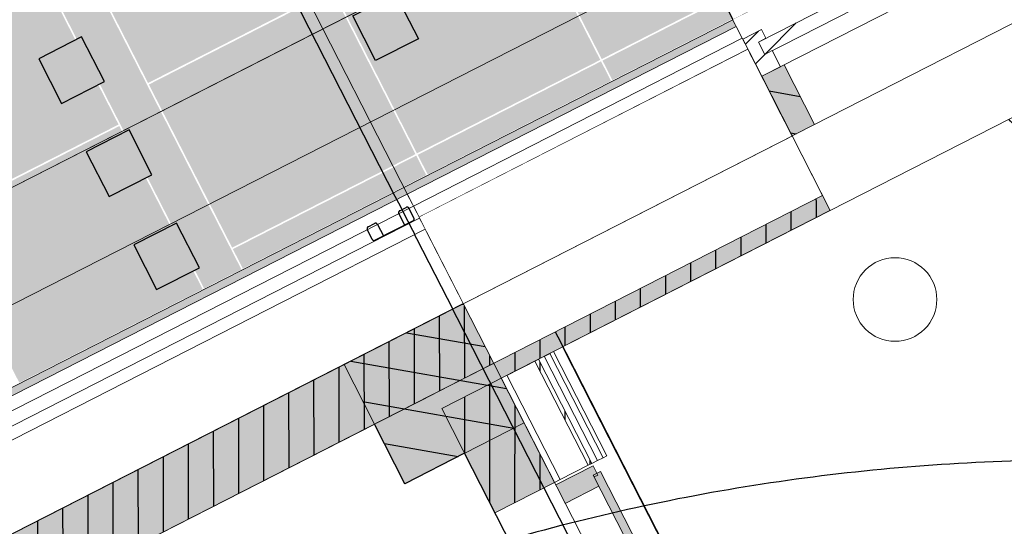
# Model space of a CAD drawing. Header units: metres. Extents: x 538891 to 1080079, y 6588829 to 13178720.
# Tile 557 of 1056: x 539892.62 to 539894.97, y 6589194.61 to 6589195.82. Entities that reach past the tile are written whole.
import ezdxf

# ---------------------------------------------------------------- set-up
doc = ezdxf.new("R2010")
doc.units = ezdxf.units.M
doc.header["$LTSCALE"] = 0.4
doc.header["$PDMODE"] = 1
doc.header["$PDSIZE"] = -2
for name, pattern in [('DASHED', [52.916667, 26.458333, -26.458333]), ('Hidden Line', [48.902778, 35.277778, -13.625]), ('Triple Dashed', [92.604163, 66.145831, -26.458332])]:
    doc.linetypes.add(name, pattern=pattern)
for name, color, linetype in [('AR', 7, 'Continuous'), ('DENDRO', 7, 'Continuous'), ('GEO', 7, 'Continuous'), ('KINO_GRID', 7, 'Continuous'), ('KINO_PINNAKATTED 2', 7, 'Continuous')]:
    doc.layers.add(name, color=color, linetype=linetype)
pattern_1 = [(90, (0, 0), (-0.06, 0), [])]
pattern_2 = [(45, (0, 0), (-0.176776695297, 0.176776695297), []), (45, (-0.03536, 0.03536), (-0.176776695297, 0.176776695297), []), (45, (-0.0707, 0.0707), (-0.176776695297, 0.176776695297), [])]
pattern_3 = [(-10, (42.05, 28.59), (0.015628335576, 0.0886326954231), [])]
pattern_4 = [(0, (0, 0), (0, 0.075), [1e-05, -0.07499])]

# ---------------------------------------------------------------- blocks, each defined once
blk = doc.blocks.new('VQSA')
at = {"color": 7, "linetype": 'Continuous', "lineweight": 9, "flags": 128}
blk.add_lwpolyline([(-1.8, -1.15), (-1.801, -1.1696), (-1.8038, -1.189), (-1.8086, -1.2081), (-1.8152, -1.2265), (-1.8236, -1.2443), (-1.8337, -1.2611), (-1.8454, -1.2769), (-1.8586, -1.2914), (-1.8731, -1.3046), (-1.8889, -1.3163), (-1.9057, -1.3264), (-1.9235, -1.3348), (-1.9419, -1.3414), (-1.961, -1.3462), (-1.9804, -1.349), (-2, -1.35), (-2.0196, -1.349), (-2.039, -1.3462), (-2.0581, -1.3414), (-2.0765, -1.3348), (-2.0943, -1.3264), (-2.1111, -1.3163), (-2.1269, -1.3046), (-2.1414, -1.2914), (-2.1546, -1.2769), (-2.1663, -1.2611), (-2.1764, -1.2443), (-2.1848, -1.2265), (-2.1914, -1.2081), (-2.1962, -1.189), (-2.199, -1.1696), (-2.2, -1.15), (-2.199, -1.1304), (-2.1962, -1.111), (-2.1914, -1.0919), (-2.1848, -1.0735), (-2.1764, -1.0557), (-2.1663, -1.0389), (-2.1546, -1.0231), (-2.1414, -1.0086), (-2.1269, -0.9954), (-2.1111, -0.9837), (-2.0943, -0.9736), (-2.0765, -0.9652), (-2.0581, -0.9586), (-2.039, -0.9538), (-2.0196, -0.951), (-2, -0.95), (-1.9804, -0.951), (-1.961, -0.9538), (-1.9419, -0.9586), (-1.9235, -0.9652), (-1.9057, -0.9736), (-1.8889, -0.9837), (-1.8731, -0.9954), (-1.8586, -1.0086), (-1.8454, -1.0231), (-1.8337, -1.0389), (-1.8236, -1.0557), (-1.8152, -1.0735), (-1.8086, -1.0919), (-1.8038, -1.111), (-1.801, -1.1304)], close=True, dxfattribs=at)

msp = doc.modelspace()

# ---------------------------------------------------------------- hatches: boundary and pattern name
at = {"layer": 'AR', "linetype": 'Continuous', "lineweight": 0}
msp.add_hatch(color=7, dxfattribs=at).paths.add_polyline_path([(539893.9204, 6589194.6646), (539894.0006, 6589194.7055), (539893.9892, 6589194.7278), (539893.9981, 6589194.7323), (539893.9868, 6589194.7546), (539893.8977, 6589194.7091)])

# ---------------------------------------------------------------- linework, layer by layer
at = {"layer": 'AR', "color": 7, "linetype": 'Continuous', "lineweight": 9}
for p, q in [((539893.7493, 6589194.9998), (539893.7675, 6589194.9641)), ((539893.8977, 6589194.7091), (539893.9868, 6589194.7546)), ((539893.9868, 6589194.7546), (539893.9981, 6589194.7323)), ((539893.9892, 6589194.7278), (539893.9981, 6589194.7323)), ((539893.9892, 6589194.7278), (539894.0006, 6589194.7055)), ((539893.8977, 6589194.7091), (539893.9204, 6589194.6646)), ((539893.9204, 6589194.6646), (539894.0006, 6589194.7055))]:
    msp.add_line(p, q, dxfattribs=at)
at = {"layer": 'AR', "color": 250, "linetype": 'Continuous', "lineweight": 9, "true_color": 0x333333}
msp.add_line((539893.6068, 6589194.927), (539893.5949, 6589194.9504), dxfattribs=at)
msp.add_line((539893.6068, 6589194.927), (539893.5949, 6589194.9504), dxfattribs=at)
msp.add_line((539893.6068, 6589194.927), (539893.5949, 6589194.9504), dxfattribs=at)
msp.add_line((539893.6068, 6589194.927), (539893.5949, 6589194.9504), dxfattribs=at)
msp.add_line((539893.6068, 6589194.927), (539893.5949, 6589194.9504), dxfattribs=at)
msp.add_line((539893.6068, 6589194.927), (539893.5949, 6589194.9504), dxfattribs=at)
at = {"layer": 'AR', "color": 7, "linetype": 'Continuous', "lineweight": 9, "flags": 128}
for points in [[(539892.9408, 6589158.7273), (539878.4205, 6589187.1759), (539893.6068, 6589194.927)], [(539903.0445, 6589176.4363), (539900.5851, 6589181.2549), (539900.4426, 6589181.1822), (539900.2971, 6589181.4672), (539900.4396, 6589181.54), (539897.9802, 6589186.3586), (539897.8377, 6589186.2859), (539897.6922, 6589186.5709), (539897.8347, 6589186.6436), (539895.598, 6589191.0258), (539895.3753, 6589191.4622), (539895.2328, 6589191.3895), (539895.0873, 6589191.6745), (539895.2298, 6589191.7473), (539893.6796, 6589194.7845), (539893.5371, 6589194.7118), (539893.4643, 6589194.8543), (539888.6724, 6589192.4085)]]:
    msp.add_lwpolyline(points, dxfattribs=at)
at = {"layer": 'AR', "color": 143, "linetype": 'Continuous', "lineweight": 25, "true_color": 0x84a8b9, "flags": 128}
msp.add_lwpolyline([(539903.0445, 6589176.4363), (539900.5851, 6589181.2549), (539900.4426, 6589181.1822), (539900.2971, 6589181.4672), (539900.4396, 6589181.54), (539897.9802, 6589186.3586), (539897.8377, 6589186.2859), (539897.6922, 6589186.5709), (539897.8347, 6589186.6436), (539895.598, 6589191.0258), (539895.3753, 6589191.4622), (539895.2328, 6589191.3895), (539895.0873, 6589191.6745), (539895.2298, 6589191.7473), (539893.6796, 6589194.7845), (539893.5371, 6589194.7118), (539893.4643, 6589194.8543), (539888.6724, 6589192.4085)], dxfattribs=at)
at = {"layer": 'AR', "color": 7, "linetype": 'Continuous', "lineweight": 9, "flags": 128}
msp.add_lwpolyline([(539894.5888, 6589193.5971), (539894.5709, 6589193.588), (539893.9869, 6589194.7322), (539894.0048, 6589194.7413)], close=True, dxfattribs=at)
at = {"layer": 'AR', "color": 7, "linetype": 'Continuous', "true_color": 0xe2f3f5}
msp.add_solid([(539894.5888, 6589193.5971), (539894.0048, 6589194.7413), (539894.5709, 6589193.588), (539893.9869, 6589194.7322)], dxfattribs=at)
at = {"layer": 'DENDRO', "color": 30, "linetype": 'Continuous', "lineweight": 25, "true_color": 0xff7f00}
msp.add_open_spline([(539885.6577, 6589211.3673), (539885.9587, 6589211.5998), (539887.0879, 6589212.0198), (539888.605, 6589212.4885), (539889.9731, 6589213.0137), (539891.3102, 6589213.7672), (539891.8744, 6589214.6436), (539891.7177, 6589215.3903), (539891.4434, 6589216.0274), (539891.1774, 6589216.6797), (539891.0775, 6589217.3225), (539891.2898, 6589217.9325), (539891.6083, 6589218.5323), (539891.7489, 6589219.1569), (539891.5335, 6589219.8105), (539891.0707, 6589220.4069), (539890.4607, 6589220.8621), (539889.8044, 6589221.0935), (539889.0576, 6589220.9883), (539888.3106, 6589220.2982), (539887.7505, 6589219.5517), (539887.208, 6589218.8186), (539886.4783, 6589217.8358), (539885.4818, 6589216.498), (539884.1518, 6589214.7322), (539882.6558, 6589212.7955), (539881.0985, 6589210.8481), (539879.0649, 6589208.3801), (539876.0944, 6589204.886), (539872.6307, 6589200.8975), (539869.6701, 6589197.4329), (539867.6909, 6589194.8749), (539866.2109, 6589192.7521), (539865.0379, 6589190.7976), (539864.2551, 6589189.3549), (539863.5464, 6589188.2627), (539862.6538, 6589187.3122), (539861.4517, 6589186.5971), (539860.1198, 6589186.0356), (539858.997, 6589185.454), (539858.4285, 6589184.6792), (539858.4518, 6589183.6679), (539858.8723, 6589182.475), (539859.5272, 6589181.142), (539860.2483, 6589179.7128), (539860.8674, 6589178.2304), (539861.2217, 6589176.7401), (539861.5753, 6589175.4365), (539862.2064, 6589174.6663), (539862.9609, 6589174.3966), (539863.6348, 6589174.2423), (539864.2806, 6589174.0573), (539864.918, 6589173.6609), (539865.3683, 6589172.6788), (539865.5592, 6589171.2345), (539865.7765, 6589169.7978), (539866.3959, 6589168.7176), (539867.6352, 6589168.2256), (539869.0218, 6589168.0582), (539870.3261, 6589168.0626), (539871.5879, 6589168.2084), (539873.1231, 6589168.5133), (539875.2126, 6589169.1649), (539877.5723, 6589170.1954), (539879.6716, 6589171.2913), (539881.2245, 6589172.1487), (539882.79, 6589173.0592), (539884.4462, 6589174.3385), (539885.3593, 6589175.663), (539885.8205, 6589177.2138), (539885.4269, 6589179.8588), (539884.1912, 6589182.7006), (539883.1434, 6589184.6065), (539882.0985, 6589186.3358), (539880.8619, 6589188.3679), (539880.4198, 6589189.9251), (539880.7902, 6589190.8015), (539881.5494, 6589191.3893), (539882.7447, 6589191.8227), (539884.1904, 6589191.9845), (539885.7179, 6589191.7691), (539887.143, 6589191.0433), (539888.3782, 6589189.868), (539889.4666, 6589188.5674), (539890.4385, 6589187.4406), (539891.3271, 6589186.7864), (539892.1601, 6589186.9284), (539892.9946, 6589188.0441), (539894.0871, 6589188.8946), (539895.2642, 6589189.5714), (539896.3286, 6589190.275), (539897.0597, 6589191.2074), (539897.414, 6589192.4428), (539897.7325, 6589193.5782), (539898.1184, 6589194.323), (539898.5738, 6589194.8471), (539899.1059, 6589195.3196), (539899.5477, 6589195.7995), (539899.733, 6589196.3483), (539899.5719, 6589196.9795), (539899.1657, 6589197.5865), (539898.605, 6589198.071), (539897.9861, 6589198.3235), (539897.3447, 6589198.3805), (539896.687, 6589198.3497), (539895.8577, 6589198.3256), (539894.7078, 6589198.5446), (539893.448, 6589199.106), (539892.2827, 6589199.8894), (539891.2518, 6589200.8076), (539890.3935, 6589201.7751), (539889.5969, 6589202.9265), (539889.0297, 6589204.2093), (539888.6237, 6589205.3397), (539888.2438, 6589206.3255), (539887.7355, 6589207.4324), (539887.0067, 6589208.7104), (539886.0604, 6589210.1578), (539885.6663, 6589211.1102), (539885.6577, 6589211.3673)], degree=2, dxfattribs=at)
at = {"layer": 'DENDRO', "color": 82, "linetype": 'Continuous', "lineweight": 25, "true_color": 0x33cc00}
msp.add_open_spline([(539892.5396, 6589202.5198), (539892.5122, 6589202.5306), (539892.4848, 6589202.5414), (539891.969, 6589202.7395), (539890.6701, 6589202.7708), (539889.3338, 6589202.1789), (539888.5067, 6589201.3332), (539888.0256, 6589200.4715), (539887.7883, 6589199.5138), (539887.8371, 6589198.0785), (539888.6275, 6589196.7146), (539889.474, 6589196.0813), (539889.9186, 6589195.8897), (539890.3745, 6589195.7224), (539891.4306, 6589195.5994), (539892.5502, 6589195.9495), (539893.4905, 6589196.5179), (539894.2201, 6589197.4907), (539894.5846, 6589198.4137), (539894.7291, 6589199.8864), (539894.0632, 6589201.4231), (539893.1026, 6589202.2859), (539892.5943, 6589202.4982), (539892.5669, 6589202.509), (539892.5396, 6589202.5198)], degree=2, knots=[0, 0, 0, 0.002786, 0.002786, 0.055124, 0.107462, 0.159799, 0.212137, 0.264475, 0.316813, 0.369151, 0.421489, 0.473827, 0.526165, 0.578502, 0.63084, 0.683178, 0.735516, 0.787854, 0.840192, 0.89253, 0.944867, 0.997205, 0.997205, 1, 1, 1], dxfattribs=at)
at = {"layer": 'DENDRO', "color": 30, "linetype": 'Continuous', "lineweight": 25, "true_color": 0xff7f00}
msp.add_open_spline([(539894.1183, 6589199.6429), (539894.1044, 6589199.6255), (539894.0904, 6589199.608), (539893.8331, 6589199.2766), (539893.6215, 6589198.2642), (539893.9208, 6589197.163), (539894.3357, 6589196.3614), (539894.9678, 6589195.5615), (539895.779, 6589194.8504), (539896.687, 6589194.3065), (539898.0644, 6589193.8142), (539899.4452, 6589193.9176), (539900.1547, 6589194.3413), (539900.5807, 6589194.8048), (539900.7923, 6589195.4723), (539900.8636, 6589196.3284), (539900.4119, 6589197.4935), (539899.8862, 6589198.3048), (539899.1569, 6589199.0714), (539898.2853, 6589199.7068), (539896.8829, 6589200.3648), (539895.3538, 6589200.4194), (539894.4167, 6589199.9972), (539894.1463, 6589199.6779), (539894.1323, 6589199.6604), (539894.1183, 6589199.6429)], degree=2, knots=[0, 0, 0, 0.002653, 0.002653, 0.052387, 0.102121, 0.151856, 0.20159, 0.251325, 0.301059, 0.350793, 0.400528, 0.450262, 0.499996, 0.549731, 0.599465, 0.6492, 0.698934, 0.748668, 0.798403, 0.848137, 0.897872, 0.947606, 0.99734, 0.99734, 1, 1, 1], dxfattribs=at)
at = {"layer": 'DENDRO', "color": 25, "linetype": 'Continuous', "lineweight": 25, "true_color": 0x995f4c}
msp.add_open_spline([(539890.6034, 6589187.4373), (539890.0097, 6589188.6652), (539890.2026, 6589191.3903), (539891.7243, 6589193.6544), (539894.167, 6589194.8508), (539896.8763, 6589194.659), (539899.1261, 6589193.1304), (539900.3136, 6589190.6745), (539900.1207, 6589187.9494), (539898.599, 6589185.6853), (539896.1562, 6589184.4889), (539893.447, 6589184.6807), (539891.1972, 6589186.2094), (539890.6034, 6589187.4373)], degree=2, dxfattribs=at)
at = {"layer": 'KINO_GRID', "color": 254, "linetype": 'Continuous', "true_color": 0xe6e6e6}
for points in [[(539893.0573, 6589195.1787), (539893.1463, 6589195.2242), (539878.3297, 6589224.0337), (539878.4187, 6589224.0791)], [(539858.7353, 6589212.3149), (539900.3409, 6589130.7995), (539858.6462, 6589212.2694), (539900.2518, 6589130.754)], [(539860.6136, 6589211.7804), (539900.9645, 6589132.7232), (539860.5245, 6589211.7349), (539900.8754, 6589132.6778)]]:
    msp.add_solid(points, dxfattribs=at)
at = {"layer": 'KINO_PINNAKATTED 2', "color": 254, "linetype": 'Continuous', "true_color": 0xd4dae2}
for points in [[(539894.0076, 6589195.7271), (539894.4457, 6589195.9507), (539893.8085, 6589196.1172), (539894.2466, 6589196.3408)], [(539892.9233, 6589195.6699), (539893.3614, 6589195.8935), (539892.7242, 6589196.06), (539893.1623, 6589196.2836)], [(539893.5659, 6589195.5016), (539894.004, 6589195.7252), (539893.3668, 6589195.8918), (539893.8049, 6589196.1154)], [(539892.4147, 6589195.347), (539892.8528, 6589195.5706), (539892.2156, 6589195.7371), (539892.6537, 6589195.9607)], [(539894.0332, 6589195.6768), (539894.4713, 6589195.9004), (539894.0094, 6589195.7235), (539894.4475, 6589195.9471)], [(539893.1243, 6589195.2762), (539893.5624, 6589195.4998), (539892.9252, 6589195.6663), (539893.3633, 6589195.8899)], [(539893.5916, 6589195.4514), (539894.0297, 6589195.675), (539893.5678, 6589195.4981), (539894.0058, 6589195.7217)], [(539892.6156, 6589194.9533), (539893.0537, 6589195.1769), (539892.4165, 6589195.3434), (539892.8546, 6589195.567)], [(539893.1499, 6589195.226), (539893.588, 6589195.4496), (539893.1261, 6589195.2727), (539893.5642, 6589195.4963)]]:
    msp.add_solid(points, dxfattribs=at)

# ---------------------------------------------------------------- block references
at = {"layer": 'GEO', "color": 8, "true_color": 0x7d7d7d, "xscale": 0.5, "yscale": 0.5, "zscale": 0.5}
msp.add_blockref('VQSA', (539895.7084, 6589195.7272), dxfattribs=at)

# ---------------------------------------------------------------- next in the draw order: wipeouts: each hides what was drawn before it
at = {"color": 255, "linetype": 'Continuous', "lineweight": 5}
msp.add_wipeout([(539894.3644, 6589195.9559), (539894.3208, 6589195.8214), (539894.4099, 6589195.8668)], dxfattribs=at).dxf.layer = 'AR'

# ---------------------------------------------------------------- next in the draw order: wipeouts: each hides what was drawn before it
msp.add_wipeout([(539894.2753, 6589195.9104), (539894.3208, 6589195.8214), (539894.3644, 6589195.9559)], dxfattribs=at).dxf.layer = 'AR'

# ---------------------------------------------------------------- next in the draw order: linework, layer by layer
at = {"layer": 'AR', "color": 251, "linetype": 'DASHED', "lineweight": 9, "true_color": 0x6a6a6a}
for p, q in [((539893.5025, 6589197.4246), (539894.3208, 6589195.8214)), ((539894.3208, 6589195.8214), (539894.4099, 6589195.8668))]:
    msp.add_line(p, q, dxfattribs=at)
at = {"layer": 'AR', "color": 250, "linetype": 'Continuous', "lineweight": 9, "true_color": 0x333333, "flags": 128}
msp.add_lwpolyline([(539893.5949, 6589194.9504), (539899.8386, 6589198.1372), (539891.2747, 6589214.9149), (539896.4144, 6589217.5383), (539894.0855, 6589222.1013), (539894.4239, 6589222.274), (539910.3228, 6589230.3888)], dxfattribs=at)
msp.add_lwpolyline([(539893.5949, 6589194.9504), (539899.8386, 6589198.1372), (539891.2747, 6589214.9149), (539896.4144, 6589217.5383), (539894.0855, 6589222.1013), (539894.4239, 6589222.274), (539910.3228, 6589230.3888)], dxfattribs=at)
msp.add_lwpolyline([(539893.5949, 6589194.9504), (539899.8386, 6589198.1372), (539891.2747, 6589214.9149), (539896.4144, 6589217.5383), (539894.0855, 6589222.1013), (539894.4239, 6589222.274), (539910.3228, 6589230.3888)], dxfattribs=at)
msp.add_lwpolyline([(539893.5949, 6589194.9504), (539899.8386, 6589198.1372), (539891.2747, 6589214.9149), (539896.4144, 6589217.5383), (539894.0855, 6589222.1013), (539894.4239, 6589222.274), (539910.3228, 6589230.3888)], dxfattribs=at)
msp.add_lwpolyline([(539893.5949, 6589194.9504), (539899.8386, 6589198.1372), (539891.2747, 6589214.9149), (539896.4144, 6589217.5383), (539894.0855, 6589222.1013), (539894.4239, 6589222.274), (539910.3228, 6589230.3888)], dxfattribs=at)
msp.add_lwpolyline([(539893.5949, 6589194.9504), (539899.8386, 6589198.1372), (539891.2747, 6589214.9149), (539896.4144, 6589217.5383), (539894.0855, 6589222.1013), (539894.4239, 6589222.274), (539910.3228, 6589230.3888)], dxfattribs=at)
at = {"layer": 'AR', "color": 254, "linetype": 'Continuous', "lineweight": 25, "true_color": 0xcccccc, "flags": 128}
for points in [[(539893.5025, 6589197.4246), (539894.3263, 6589195.8106), (539898.147, 6589197.7607), (539897.3232, 6589199.3747)], [(539893.8236, 6589195.2173), (539894.6287, 6589193.6399), (539899.0884, 6589195.9162), (539898.2834, 6589197.4936)]]:
    msp.add_lwpolyline(points, close=True, dxfattribs=at)
at = {"layer": 'AR', "color": 9, "linetype": 'Continuous', "lineweight": 9, "true_color": 0xc9c5ab, "flags": 128}
msp.add_lwpolyline([(539895.8911, 6589191.1642), (539900.5993, 6589193.5673), (539902.639, 6589194.6083), (539900.6615, 6589198.4828), (539899.8687, 6589198.0782), (539893.9136, 6589195.0387), (539893.9863, 6589194.8962)], close=True, dxfattribs=at)
at = {"layer": 'AR', "color": 7, "linetype": 'Continuous', "lineweight": 9, "flags": 128}
msp.add_lwpolyline([(539895.8911, 6589191.1642), (539900.5993, 6589193.5673), (539902.639, 6589194.6083), (539900.6615, 6589198.4828), (539899.8687, 6589198.0782), (539893.9136, 6589195.0387), (539893.9863, 6589194.8962)], close=True, dxfattribs=at)
at = {"layer": 'AR', "color": 254, "linetype": 'Continuous', "true_color": 0xe8e8e8}
msp.add_solid([(539893.5429, 6589195.4041), (539894.329, 6589195.8053), (539893.5348, 6589195.4202), (539894.3208, 6589195.8214)], dxfattribs=at)

# ---------------------------------------------------------------- next in the draw order: wipeouts: each hides what was drawn before it
at = {"color": 255, "linetype": 'Continuous', "lineweight": 5}
msp.add_wipeout([(539893.5575, 6589195.3756), (539894.3435, 6589195.7768), (539894.329, 6589195.8053), (539893.5429, 6589195.4041)], dxfattribs=at).dxf.layer = 'AR'

# ---------------------------------------------------------------- next in the draw order: wipeouts: each hides what was drawn before it
msp.add_wipeout([(539893.572, 6589195.3471), (539894.3581, 6589195.7483), (539894.3435, 6589195.7768), (539893.5575, 6589195.3756)], dxfattribs=at).dxf.layer = 'AR'

# ---------------------------------------------------------------- next in the draw order: wipeouts: each hides what was drawn before it
msp.add_wipeout([(539893.5857, 6589195.3204), (539894.3717, 6589195.7216), (539894.3581, 6589195.7483), (539893.572, 6589195.3471)], dxfattribs=at).dxf.layer = 'AR'

# ---------------------------------------------------------------- next in the draw order: wipeouts: each hides what was drawn before it
msp.add_wipeout([(539893.6766, 6589195.1423), (539894.4626, 6589195.5435), (539894.3717, 6589195.7216), (539893.5857, 6589195.3204)], dxfattribs=at).dxf.layer = 'AR'

# ---------------------------------------------------------------- next in the draw order: hatches: boundary and pattern name
at = {"layer": 'AR', "linetype": 'Continuous', "lineweight": 25, "true_color": 0x848484}
h = msp.add_hatch(dxfattribs=at)
h.set_pattern_fill('PLYWOOD_0001', color=252, style=0, pattern_type=2)
h.set_pattern_definition(pattern_1)
h.paths.add_polyline_path([(539893.6766, 6589195.1423), (539893.7675, 6589194.9641), (539894.5536, 6589195.3653), (539894.4626, 6589195.5435)])

# ---------------------------------------------------------------- next in the draw order: linework, layer by layer
at = {"layer": 'AR', "color": 254, "linetype": 'Continuous', "true_color": 0xcccccc}
msp.add_solid([(539893.6766, 6589195.1423), (539893.7675, 6589194.9641), (539894.4626, 6589195.5435), (539894.5536, 6589195.3653)], dxfattribs=at)

# ---------------------------------------------------------------- next in the draw order: wipeouts: each hides what was drawn before it
at = {"color": 255, "linetype": 'Continuous', "lineweight": 5}
msp.add_wipeout([(539894.3368, 6589195.8296), (539894.3208, 6589195.8214), (539894.5536, 6589195.3653), (539898.3446, 6589197.3003), (539898.1118, 6589197.7563), (539898.0958, 6589197.7481)], dxfattribs=at).dxf.layer = 'AR'

# ---------------------------------------------------------------- next in the draw order: linework, layer by layer
at = {"layer": 'AR', "color": 7, "linetype": 'Continuous', "lineweight": 9}
for p, q in [((539898.3446, 6589197.3003), (539894.5536, 6589195.3653)), ((539894.3208, 6589195.8214), (539893.5348, 6589195.4202)), ((539894.329, 6589195.8053), (539893.5429, 6589195.4041)), ((539894.3208, 6589195.8214), (539894.329, 6589195.8053)), ((539894.3208, 6589195.8214), (539894.329, 6589195.8053)), ((539894.329, 6589195.8053), (539894.3435, 6589195.7768)), ((539894.329, 6589195.8053), (539894.3435, 6589195.7768)), ((539894.3435, 6589195.7768), (539893.5575, 6589195.3756)), ((539894.3435, 6589195.7768), (539894.3581, 6589195.7483)), ((539894.3435, 6589195.7768), (539894.3581, 6589195.7483)), ((539894.3581, 6589195.7483), (539893.572, 6589195.3471)), ((539894.3581, 6589195.7483), (539894.3717, 6589195.7216)), ((539894.3581, 6589195.7483), (539894.3717, 6589195.7216)), ((539894.3717, 6589195.7216), (539893.5857, 6589195.3204)), ((539894.3717, 6589195.7216), (539894.4626, 6589195.5435)), ((539894.3717, 6589195.7216), (539894.4626, 6589195.5435)), ((539894.4626, 6589195.5435), (539893.6766, 6589195.1423)), ((539894.4626, 6589195.5435), (539894.5536, 6589195.3653)), ((539894.4626, 6589195.5435), (539894.5536, 6589195.3653)), ((539893.7675, 6589194.9641), (539894.5536, 6589195.3653)), ((539893.7675, 6589194.9641), (539894.5536, 6589195.3653))]:
    msp.add_line(p, q, dxfattribs=at)

# ---------------------------------------------------------------- next in the draw order: wipeouts: each hides what was drawn before it
at = {"color": 255, "linetype": 'Continuous', "lineweight": 5}
msp.add_wipeout([(539877.9231, 6589187.352), (539894.3613, 6589195.7421), (539894.3567, 6589195.751), (539877.9186, 6589187.361)], dxfattribs=at).dxf.layer = 'AR'

# ---------------------------------------------------------------- next in the draw order: wipeouts: each hides what was drawn before it
msp.add_wipeout([(539878.1249, 6589187.2866), (539894.4295, 6589195.6085), (539894.3613, 6589195.7421), (539878.0567, 6589187.4202)], dxfattribs=at).dxf.layer = 'AR'

# ---------------------------------------------------------------- next in the draw order: hatches: boundary and pattern name
at = {"layer": 'AR', "linetype": 'Continuous', "lineweight": 9, "true_color": 0xe2f3f5}
h = msp.add_hatch(dxfattribs=at)
h.set_pattern_fill('ALUMINUM_0001', style=0, pattern_type=2)
h.set_pattern_definition(pattern_2)
h.paths.add_polyline_path([(539894.3819, 6589195.7678), (539894.3969, 6589195.7384), (539895.6309, 6589196.3682), (539895.6159, 6589196.3976)])

# ---------------------------------------------------------------- next in the draw order: linework, layer by layer
at = {"layer": 'AR', "color": 251, "linetype": 'Continuous', "lineweight": 9, "true_color": 0x6a6a6a}
msp.add_line((539894.3567, 6589195.751), (539894.3613, 6589195.7421), dxfattribs=at)
at = {"layer": 'AR', "color": 7, "linetype": 'Continuous', "lineweight": 9, "flags": 128}
msp.add_lwpolyline([(539894.3819, 6589195.7678), (539894.3969, 6589195.7384), (539895.6309, 6589196.3682), (539895.6159, 6589196.3976)], close=True, dxfattribs=at)
at = {"layer": 'AR', "color": 8, "linetype": 'Continuous', "lineweight": 25, "true_color": 0x808080, "flags": 128}
for points in [[(539893.4669, 6589195.7235), (539893.4124, 6589195.8304), (539893.5148, 6589195.8827), (539893.5694, 6589195.7758)], [(539892.6619, 6589195.728), (539892.7164, 6589195.6211), (539892.8189, 6589195.6734), (539892.7643, 6589195.7803)]]:
    msp.add_lwpolyline(points, close=True, dxfattribs=at)
at = {"layer": 'AR', "color": 9, "linetype": 'Continuous', "true_color": 0xc0c0c0}
for points in [[(539893.4669, 6589195.7235), (539893.5694, 6589195.7758), (539893.4124, 6589195.8304), (539893.5148, 6589195.8827)], [(539892.6619, 6589195.728), (539892.7164, 6589195.6211), (539892.7643, 6589195.7803), (539892.8189, 6589195.6734)]]:
    msp.add_solid(points, dxfattribs=at)

# ---------------------------------------------------------------- next in the draw order: wipeouts: each hides what was drawn before it
at = {"color": 255, "linetype": 'Continuous', "lineweight": 5}
msp.add_wipeout([(539878.2191, 6589187.2561), (539894.4613, 6589195.5462), (539894.4295, 6589195.6085), (539878.1873, 6589187.3185)], dxfattribs=at).dxf.layer = 'AR'

# ---------------------------------------------------------------- next in the draw order: linework, layer by layer
at = {"layer": 'AR', "color": 251, "linetype": 'Continuous', "lineweight": 9, "true_color": 0x6a6a6a}
msp.add_line((539894.3613, 6589195.7421), (539894.4295, 6589195.6085), dxfattribs=at)

# ---------------------------------------------------------------- next in the draw order: wipeouts: each hides what was drawn before it
at = {"color": 255, "linetype": 'Continuous', "lineweight": 5}
msp.add_wipeout([(539878.2231, 6589187.2548), (539894.4626, 6589195.5435), (539894.4613, 6589195.5462), (539878.2217, 6589187.2575)], dxfattribs=at).dxf.layer = 'AR'

# ---------------------------------------------------------------- next in the draw order: wipeouts: each hides what was drawn before it
msp.add_wipeout([(539878.4384, 6589187.185), (539894.5354, 6589195.401), (539894.4626, 6589195.5435), (539878.3656, 6589187.3275)], dxfattribs=at).dxf.layer = 'AR'

# ---------------------------------------------------------------- next in the draw order: linework, layer by layer
at = {"layer": 'AR', "color": 251, "linetype": 'Continuous', "lineweight": 9, "true_color": 0x6a6a6a}
for p, q in [((539894.3567, 6589195.751), (539877.9186, 6589187.361)), ((539894.4295, 6589195.6085), (539894.4613, 6589195.5462)), ((539894.4613, 6589195.5462), (539894.4626, 6589195.5435)), ((539894.4626, 6589195.5435), (539894.5354, 6589195.401)), ((539878.4384, 6589187.185), (539894.5354, 6589195.401))]:
    msp.add_line(p, q, dxfattribs=at)
at = {"layer": 'AR', "color": 7, "linetype": 'Continuous', "lineweight": 9}
msp.add_line((539894.4626, 6589195.5435), (539894.5161, 6589195.5708), dxfattribs=at)
at = {"layer": 'AR', "color": 254, "linetype": 'Continuous', "true_color": 0xe8e8e8}
msp.add_solid([(539877.8276, 6589187.383), (539893.5429, 6589195.4041), (539877.8194, 6589187.399), (539893.5348, 6589195.4202)], dxfattribs=at)

# ---------------------------------------------------------------- next in the draw order: wipeouts: each hides what was drawn before it
at = {"color": 255, "linetype": 'Continuous', "lineweight": 5}
msp.add_wipeout([(539877.8706, 6589187.3691), (539893.5575, 6589195.3756), (539893.5429, 6589195.4041), (539877.8561, 6589187.3976)], dxfattribs=at).dxf.layer = 'AR'

# ---------------------------------------------------------------- next in the draw order: linework, layer by layer
at = {"layer": 'AR', "color": 8, "linetype": 'Continuous', "lineweight": 25, "true_color": 0x808080, "flags": 128}
msp.add_lwpolyline([(539892.7755, 6589195.5053), (539892.8301, 6589195.3985), (539892.9325, 6589195.4507), (539892.878, 6589195.5576)], close=True, dxfattribs=at)
at = {"layer": 'AR', "color": 9, "linetype": 'Continuous', "true_color": 0xc0c0c0}
msp.add_solid([(539892.7755, 6589195.5053), (539892.8301, 6589195.3985), (539892.878, 6589195.5576), (539892.9325, 6589195.4507)], dxfattribs=at)

# ---------------------------------------------------------------- next in the draw order: wipeouts: each hides what was drawn before it
at = {"color": 255, "linetype": 'Continuous', "lineweight": 5}
msp.add_wipeout([(539877.9137, 6589187.3551), (539893.572, 6589195.3471), (539893.5575, 6589195.3756), (539877.8991, 6589187.3836)], dxfattribs=at).dxf.layer = 'AR'

# ---------------------------------------------------------------- next in the draw order: linework, layer by layer
at = {"layer": 'AR', "color": 1, "linetype": 'DASHED', "lineweight": 25, "true_color": 0xff0000}
msp.add_line((539893.5248, 6589195.3646), (539893.5402, 6589195.3724), dxfattribs=at)
msp.add_arc((539893.5425, 6589195.368), 0.005, 27.0399, 117.0398, dxfattribs=at)

# ---------------------------------------------------------------- next in the draw order: wipeouts: each hides what was drawn before it
at = {"color": 255, "linetype": 'Continuous', "lineweight": 5}
msp.add_wipeout([(539877.9541, 6589187.342), (539893.5857, 6589195.3204), (539893.572, 6589195.3471), (539877.9404, 6589187.3687)], dxfattribs=at).dxf.layer = 'AR'

# ---------------------------------------------------------------- next in the draw order: linework, layer by layer
at = {"layer": 'AR', "color": 1, "linetype": 'DASHED', "lineweight": 25, "true_color": 0xff0000}
msp.add_line((539893.5469, 6589195.3702), (539893.5587, 6589195.3471), dxfattribs=at)
for centre, start, end in [((539893.527, 6589195.3601), 117.0398, 207.0398), ((539893.5543, 6589195.3448), 297.0398, 27.0398)]:
    msp.add_arc(centre, 0.005, start, end, dxfattribs=at)

# ---------------------------------------------------------------- next in the draw order: wipeouts: each hides what was drawn before it
at = {"color": 255, "linetype": 'Continuous', "lineweight": 5}
msp.add_wipeout([(539878.2231, 6589187.2548), (539893.6766, 6589195.1423), (539893.5857, 6589195.3204), (539878.1322, 6589187.4329)], dxfattribs=at).dxf.layer = 'AR'

# ---------------------------------------------------------------- next in the draw order: hatches: boundary and pattern name
at = {"layer": 'AR', "linetype": 'Continuous', "lineweight": 25, "true_color": 0x848484}
h = msp.add_hatch(dxfattribs=at)
h.set_pattern_fill('PLYWOOD_0001', color=252, style=0, pattern_type=2)
h.set_pattern_definition(pattern_1)
h.paths.add_polyline_path([(539878.4384, 6589187.185), (539893.7493, 6589194.9998), (539893.6766, 6589195.1423), (539878.3656, 6589187.3275)])

# ---------------------------------------------------------------- next in the draw order: linework, layer by layer
at = {"layer": 'AR', "color": 7, "linetype": 'Hidden Line', "lineweight": 9}
for p, q in [((539898.6051, 6589198.4864), (539877.2303, 6589187.5766)), ((539898.6051, 6589198.4864), (539877.2306, 6589187.5761)), ((539898.6051, 6589198.4864), (539877.2306, 6589187.5761)), ((539894.1517, 6589196.2132), (539877.2306, 6589187.5761)), ((539894.1517, 6589196.2132), (539877.2306, 6589187.5761)), ((539894.1517, 6589196.2132), (539877.2306, 6589187.5761))]:
    msp.add_line(p, q, dxfattribs=at)
at = {"layer": 'AR', "color": 7, "linetype": 'Continuous', "lineweight": 9}
for p, q in [((539894.2359, 6589195.9756), (539877.5669, 6589187.4671)), ((539893.5348, 6589195.4202), (539877.8194, 6589187.399)), ((539893.5429, 6589195.4041), (539877.8561, 6589187.3976)), ((539893.5575, 6589195.3756), (539877.8991, 6589187.3836)), ((539893.572, 6589195.3471), (539877.9404, 6589187.3687)), ((539893.5857, 6589195.3204), (539878.1322, 6589187.4329)), ((539893.6766, 6589195.1423), (539878.3656, 6589187.3275)), ((539878.4384, 6589187.185), (539893.7493, 6589194.9998)), ((539878.4384, 6589187.185), (539893.7493, 6589194.9998)), ((539893.625, 6589194.8914), (539893.7523, 6589194.642))]:
    msp.add_line(p, q, dxfattribs=at)
at = {"layer": 'AR', "color": 1, "linetype": 'DASHED', "lineweight": 25, "true_color": 0xff0000}
for p, q in [((539893.5367, 6589195.3302), (539893.5226, 6589195.3578)), ((539893.4493, 6589195.3261), (539893.4648, 6589195.3339)), ((539893.5566, 6589195.3404), (539893.4657, 6589195.294)), ((539893.4715, 6589195.3317), (539893.4856, 6589195.3041)), ((539893.459, 6589195.2962), (539893.4472, 6589195.3193))]:
    msp.add_line(p, q, dxfattribs=at)
at = {"layer": 'AR', "color": 8, "linetype": 'Continuous', "lineweight": 25, "true_color": 0x808080, "flags": 128}
msp.add_lwpolyline([(539892.8892, 6589195.2827), (539892.9437, 6589195.1758), (539893.0462, 6589195.2281), (539892.9916, 6589195.3349)], close=True, dxfattribs=at)
at = {"layer": 'AR', "color": 1, "linetype": 'DASHED', "lineweight": 25, "true_color": 0xff0000}
for centre, start, end in [((539893.467, 6589195.3295), 27.0398, 117.0398), ((539893.4516, 6589195.3216), 117.0399, 207.0398), ((539893.4634, 6589195.2984), 207.0398, 297.0398)]:
    msp.add_arc(centre, 0.005, start, end, dxfattribs=at)
at = {"layer": 'AR', "color": 9, "linetype": 'Continuous', "true_color": 0xc0c0c0}
msp.add_solid([(539892.8892, 6589195.2827), (539892.9437, 6589195.1758), (539892.9916, 6589195.3349), (539893.0462, 6589195.2281)], dxfattribs=at)
at = {"layer": 'AR', "color": 254, "linetype": 'Continuous', "true_color": 0xcccccc}
msp.add_solid([(539878.4384, 6589187.185), (539893.7493, 6589194.9998), (539878.3656, 6589187.3275), (539893.6766, 6589195.1423)], dxfattribs=at)

# ---------------------------------------------------------------- next in the draw order: wipeouts: each hides what was drawn before it
at = {"color": 255, "linetype": 'Continuous', "lineweight": 5}
for points in [[(539894.3969, 6589195.7384), (539894.3819, 6589195.7678), (539894.3997, 6589195.7769), (539894.389, 6589195.7978), (539894.3444, 6589195.7751), (539894.3899, 6589195.686), (539894.4344, 6589195.7087), (539894.4147, 6589195.7475)], [(539893.8833, 6589195.0232), (539894.0106, 6589194.7739), (539894.0195, 6589194.7784), (539893.8922, 6589195.0278)]]:
    msp.add_wipeout(points, dxfattribs=at).dxf.layer = 'AR'

# ---------------------------------------------------------------- next in the draw order: hatches: boundary and pattern name
at = {"layer": 'AR', "linetype": 'Continuous', "lineweight": 25, "true_color": 0x848484}
h = msp.add_hatch(dxfattribs=at)
h.set_pattern_fill('ALUMINUM_0001_1', color=252, style=0, pattern_type=2)
h.set_pattern_definition(pattern_2)
h.paths.add_polyline_path([(539894.3969, 6589195.7384), (539894.3819, 6589195.7678), (539894.3997, 6589195.7769), (539894.389, 6589195.7978), (539894.3444, 6589195.7751), (539894.3899, 6589195.686), (539894.4344, 6589195.7087), (539894.4147, 6589195.7475)])
h = msp.add_hatch(dxfattribs=at)
h.set_pattern_fill('WOOD_0001', color=252, style=0, pattern_type=2)
h.set_pattern_definition(pattern_3)
h.paths.add_polyline_path([(539894.5161, 6589195.5708), (539894.4434, 6589195.7133), (539894.3899, 6589195.686), (539894.4626, 6589195.5435)])

# ---------------------------------------------------------------- next in the draw order: linework, layer by layer
at = {"layer": 'AR', "color": 7, "linetype": 'Hidden Line', "lineweight": 9}
msp.add_line((539894.3899, 6589195.686), (539895.6632, 6589196.3359), dxfattribs=at)
msp.add_line((539894.3899, 6589195.686), (539895.6632, 6589196.3359), dxfattribs=at)
msp.add_line((539894.3899, 6589195.686), (539895.6632, 6589196.3359), dxfattribs=at)
at = {"layer": 'AR', "color": 7, "linetype": 'Continuous', "lineweight": 9}
for p, q in [((539894.3899, 6589195.686), (539895.6632, 6589196.3359)), ((539894.3444, 6589195.7751), (539894.389, 6589195.7978)), ((539894.389, 6589195.7978), (539894.3997, 6589195.7769)), ((539894.3444, 6589195.7751), (539894.3899, 6589195.686)), ((539894.3819, 6589195.7678), (539894.3997, 6589195.7769)), ((539894.3819, 6589195.7678), (539894.3969, 6589195.7384)), ((539894.3969, 6589195.7384), (539894.4147, 6589195.7475)), ((539894.4147, 6589195.7475), (539894.4344, 6589195.7087)), ((539894.3899, 6589195.686), (539894.4434, 6589195.7133)), ((539894.3899, 6589195.686), (539894.4344, 6589195.7087)), ((539894.4434, 6589195.7133), (539894.5161, 6589195.5708)), ((539894.3899, 6589195.686), (539894.4626, 6589195.5435))]:
    msp.add_line(p, q, dxfattribs=at)
at = {"layer": 'AR', "color": 7, "linetype": 'Continuous', "lineweight": 5}
msp.add_point((539894.3899, 6589195.686), dxfattribs=at)
msp.add_point((539894.3899, 6589195.686), dxfattribs=at)
msp.add_point((539894.3899, 6589195.686), dxfattribs=at)
at = {"layer": 'AR', "color": 254, "linetype": 'Continuous', "true_color": 0xcccccc}
msp.add_solid([(539894.5161, 6589195.5708), (539894.4434, 6589195.7133), (539894.4626, 6589195.5435), (539894.3899, 6589195.686)], dxfattribs=at)

# ---------------------------------------------------------------- next in the draw order: wipeouts: each hides what was drawn before it
at = {"color": 255, "linetype": 'Continuous', "lineweight": 5}
msp.add_wipeout([(539893.87, 6589195.0164), (539893.9972, 6589194.767), (539894.0106, 6589194.7739), (539893.8833, 6589195.0232)], dxfattribs=at).dxf.layer = 'AR'

# ---------------------------------------------------------------- next in the draw order: hatches: boundary and pattern name
at = {"layer": 'AR', "linetype": 'Continuous', "lineweight": 25, "true_color": 0x848484}
h = msp.add_hatch(dxfattribs=at)
h.set_pattern_fill('GYPSUM_0001', color=252, style=0, pattern_type=2)
h.set_pattern_definition(pattern_4)
h.paths.add_polyline_path([(539893.87, 6589195.0164), (539893.9972, 6589194.767), (539894.0106, 6589194.7739), (539893.8833, 6589195.0232)])

# ---------------------------------------------------------------- next in the draw order: linework, layer by layer
at = {"layer": 'AR', "color": 7, "linetype": 'Continuous', "lineweight": 9}
msp.add_line((539894.0195, 6589194.7784), (539894.0106, 6589194.7739), dxfattribs=at)
msp.add_line((539894.0195, 6589194.7784), (539894.0106, 6589194.7739), dxfattribs=at)

# ---------------------------------------------------------------- next in the draw order: wipeouts: each hides what was drawn before it
at = {"color": 255, "linetype": 'Continuous', "lineweight": 5}
msp.add_wipeout([(539893.8566, 6589195.0096), (539893.9839, 6589194.7602), (539893.9972, 6589194.767), (539893.87, 6589195.0164)], dxfattribs=at).dxf.layer = 'AR'

# ---------------------------------------------------------------- next in the draw order: hatches: boundary and pattern name
at = {"layer": 'AR', "linetype": 'Continuous', "lineweight": 25, "true_color": 0x848484}
h = msp.add_hatch(dxfattribs=at)
h.set_pattern_fill('GYPSUM_0001', color=252, style=0, pattern_type=2)
h.set_pattern_definition(pattern_4)
h.paths.add_polyline_path([(539893.8566, 6589195.0096), (539893.9839, 6589194.7602), (539893.9972, 6589194.767), (539893.87, 6589195.0164)])

# ---------------------------------------------------------------- next in the draw order: linework, layer by layer
at = {"layer": 'AR', "color": 7, "linetype": 'Continuous', "lineweight": 9}
msp.add_line((539894.0106, 6589194.7739), (539893.9972, 6589194.767), dxfattribs=at)
msp.add_line((539894.0106, 6589194.7739), (539893.9972, 6589194.767), dxfattribs=at)

# ---------------------------------------------------------------- next in the draw order: wipeouts: each hides what was drawn before it
at = {"color": 255, "linetype": 'Continuous', "lineweight": 5}
msp.add_wipeout([(539893.8477, 6589195.0051), (539893.975, 6589194.7557), (539893.9839, 6589194.7602), (539893.8566, 6589195.0096)], dxfattribs=at).dxf.layer = 'AR'

# ---------------------------------------------------------------- next in the draw order: hatches: boundary and pattern name
at = {"layer": 'AR', "linetype": 'Continuous', "lineweight": 25, "true_color": 0x848484}
h = msp.add_hatch(dxfattribs=at)
h.set_pattern_fill('PLYWOOD_0001', color=252, style=0, pattern_type=2)
h.set_pattern_definition(pattern_1)
h.paths.add_polyline_path([(539893.8477, 6589195.0051), (539893.975, 6589194.7557), (539893.9839, 6589194.7602), (539893.8566, 6589195.0096)])

# ---------------------------------------------------------------- next in the draw order: wipeouts: each hides what was drawn before it
at = {"color": 255, "linetype": 'Continuous', "lineweight": 5}
msp.add_wipeout([(539893.7809, 6589194.971), (539893.9082, 6589194.7216), (539893.975, 6589194.7557), (539893.8477, 6589195.0051)], dxfattribs=at).dxf.layer = 'AR'

# ---------------------------------------------------------------- next in the draw order: hatches: boundary and pattern name
at = {"layer": 'AR', "linetype": 'Continuous', "lineweight": 25, "true_color": 0x848484}
h = msp.add_hatch(dxfattribs=at)
h.set_pattern_fill('WOOD_0001', color=252, style=0, pattern_type=2)
h.set_pattern_definition(pattern_3)
h.paths.add_polyline_path([(539893.8221, 6589194.8573), (539893.6766, 6589195.1423), (539893.3916, 6589194.9968), (539893.5371, 6589194.7118)])
h = msp.add_hatch(dxfattribs=at)
h.set_pattern_fill('PLYWOOD_0001', color=252, style=0, pattern_type=2)
h.set_pattern_definition(pattern_1)
h.paths.add_polyline_path([(539893.8948, 6589194.7148), (539893.7675, 6589194.9641), (539893.625, 6589194.8914), (539893.7523, 6589194.642)])

# ---------------------------------------------------------------- next in the draw order: linework, layer by layer
at = {"layer": 'AR', "color": 251, "linetype": 'Triple Dashed', "lineweight": 9, "true_color": 0x575757}
for p, q in [((539911.8068, 6589159.6209), (539870.9619, 6589239.6459)), ((539875.4636, 6589185.8463), (539955.9275, 6589226.9152))]:
    msp.add_line(p, q, dxfattribs=at)
at = {"layer": 'AR', "color": 1, "linetype": 'DASHED', "lineweight": 25, "true_color": 0xff0000}
msp.add_line((539895.7664, 6589190.9861), (539892.621, 6589197.1489), dxfattribs=at)
at = {"layer": 'AR', "color": 7, "linetype": 'Continuous', "lineweight": 9}
for p, q in [((539893.8922, 6589195.0278), (539893.625, 6589194.8914)), ((539894.0195, 6589194.7784), (539893.8922, 6589195.0278)), ((539893.975, 6589194.7557), (539893.8477, 6589195.0051)), ((539893.9839, 6589194.7602), (539893.8566, 6589195.0096)), ((539893.9972, 6589194.767), (539893.87, 6589195.0164)), ((539894.0106, 6589194.7739), (539893.8833, 6589195.0232)), ((539893.8948, 6589194.7148), (539893.7675, 6589194.9641)), ((539893.9082, 6589194.7216), (539893.7809, 6589194.971)), ((539893.9972, 6589194.767), (539893.9839, 6589194.7602)), ((539893.9972, 6589194.767), (539893.9839, 6589194.7602)), ((539893.975, 6589194.7557), (539893.9082, 6589194.7216)), ((539893.975, 6589194.7557), (539893.9082, 6589194.7216)), ((539893.9839, 6589194.7602), (539893.975, 6589194.7557)), ((539893.9839, 6589194.7602), (539893.975, 6589194.7557)), ((539893.9082, 6589194.7216), (539893.8948, 6589194.7148)), ((539893.9082, 6589194.7216), (539893.8948, 6589194.7148)), ((539893.8948, 6589194.7148), (539893.7523, 6589194.642)), ((539893.8948, 6589194.7148), (539893.7523, 6589194.642))]:
    msp.add_line(p, q, dxfattribs=at)
at = {"layer": 'AR', "color": 7, "linetype": 'Continuous', "lineweight": 9, "flags": 128}
msp.add_lwpolyline([(539893.8221, 6589194.8573), (539893.6766, 6589195.1423), (539893.3916, 6589194.9968), (539893.5371, 6589194.7118)], close=True, dxfattribs=at)
at = {"layer": 'AR', "color": 254, "linetype": 'Continuous', "true_color": 0xcccccc}
for points in [[(539893.8221, 6589194.8573), (539893.6766, 6589195.1423), (539893.5371, 6589194.7118), (539893.3916, 6589194.9968)], [(539893.8948, 6589194.7148), (539893.7675, 6589194.9641), (539893.7523, 6589194.642), (539893.625, 6589194.8914)]]:
    msp.add_solid(points, dxfattribs=at)

doc.saveas('drawing.dxf')
